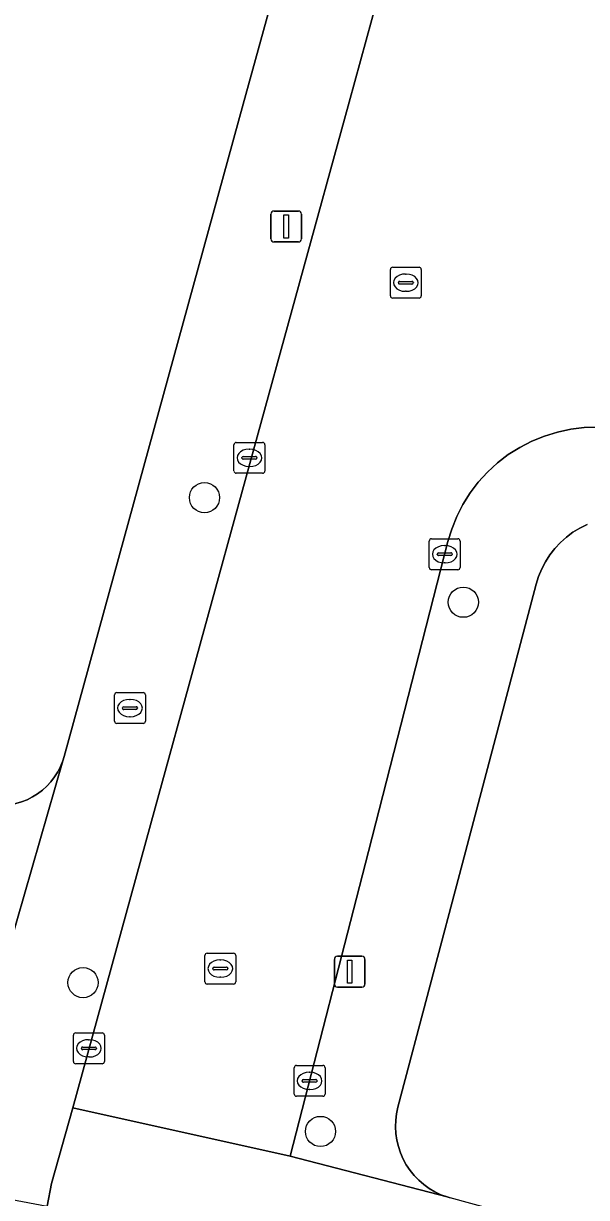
# Model space of a CAD drawing. Extents: x 162026 to 163502, y 387295 to 388169.
# Drawn here: x 162336.81 to 162355.04, y 387656.09 to 387694.1 of the extents above; entities that cross this region are included whole.
import ezdxf

# ---------------------------------------------------------------- set-up
doc = ezdxf.new("R2010")
doc.units = 0
for name, color, linetype in [('IMGEO_Boom', 7, 'Continuous'), ('IMGEO_Brandkraan', 7, 'Continuous'), ('IMGEO_Erf', 7, 'Continuous'), ('IMGEO_Kolk', 7, 'Continuous'), ('IMGEO_Lichtmast', 7, 'Continuous'), ('IMGEO_Rijbaan_lokaal_open', 7, 'Continuous'), ('IMGEO_Rioolput', 7, 'Continuous'), ('IMGEO_Voetpad_open', 7, 'Continuous')]:
    doc.layers.add(name, color=color, linetype=linetype)

msp = doc.modelspace()

# ---------------------------------------------------------------- linework, layer by layer
at = {"layer": 'IMGEO_Boom'}
for centre in [(162342.667, 387678.747), (162351.051, 387675.362), (162338.734, 387663.045), (162346.425, 387658.227)]:
    msp.add_circle(centre, 0.489, dxfattribs=at)
at = {"layer": 'IMGEO_Brandkraan'}
for p, q in [((162339.753, 387671.509), (162339.753, 387672.361)), ((162339.828, 387672.435), (162340.68, 387672.435)), ((162340.754, 387672.361), (162340.754, 387671.509)), ((162340.012, 387671.929), (162340.012, 387671.941)), ((162340.45, 387671.892), (162340.052, 387671.892)), ((162340.055, 387671.978), (162340.453, 387671.978)), ((162340.241, 387672.215), (162340.266, 387672.215)), ((162340.496, 387671.941), (162340.496, 387671.929)), ((162340.264, 387671.655), (162340.239, 387671.655)), ((162340.68, 387671.435), (162339.828, 387671.435))]:
    msp.add_line(p, q, dxfattribs=at)
for points in [[(162339.753, 387671.509), (162339.753, 387672.361)], [(162339.828, 387672.435), (162340.68, 387672.435)], [(162340.754, 387672.361), (162340.754, 387671.509)], [(162340.68, 387671.435), (162339.828, 387671.435)]]:
    msp.add_lwpolyline(points, dxfattribs=at)
for centre, radius, start, end in [((162339.83, 387672.359), 0.0765, 91.552, 178.448), ((162339.83, 387672.359), 0.0765, 91.552, 178.448), ((162340.678, 387672.359), 0.0765, 1.552, 88.448), ((162340.678, 387672.359), 0.0765, 1.552, 88.448), ((162340.052, 387671.938), 0.0403, 85.8775, 175.7526), ((162340.049, 387671.928), 0.0366, 178.938, 274.7102), ((162340.453, 387671.935), 0.043, 264.8664, 352.4533), ((162340.457, 387671.94), 0.0386, 1.7309, 96.639), ((162339.83, 387671.511), 0.0765, 181.552, 268.448), ((162339.83, 387671.511), 0.0765, 181.552, 268.448), ((162340.678, 387671.511), 0.0765, 271.552, 358.448), ((162340.678, 387671.511), 0.0765, 271.552, 358.448)]:
    msp.add_arc(centre, radius, start, end, dxfattribs=at)
for centre, major_axis, ratio, start_param, end_param in [((162340.24, 387671.935), (-0.387, 0.002), 0.722429, 4.712389, 7.853982), ((162340.265, 387671.935), (-0.39, 0.002), 0.717154, 1.570796, 4.712389)]:
    msp.add_ellipse(centre, major_axis=major_axis, ratio=ratio, start_param=start_param, end_param=end_param, dxfattribs=at)
at = {"layer": 'IMGEO_Erf'}
for points in [[(162343.92, 387691.488), (162344.975, 387695.331), (162335.089, 387698.045), (162334.744, 387695.009), (162334.049, 387695.088), (162328.42, 387695.727), (162328.765, 387698.763), (162325.248, 387699.104), (162324.859, 387695.645), (162321.772, 387695.993), (162317.305, 387696.495), (162317.694, 387699.953), (162314.623, 387700.311), (162314.234, 387696.852), (162308.933, 387697.449), (162304.447, 387697.953), (162304.836, 387701.411), (162302.807, 387701.675), (162302.456, 387698.579), (162295.841, 387699.329), (162296.192, 387702.425), (162290.361, 387703.086), (162287.37, 387676.564)], [(162290.16, 387673.845), (162335.789, 387668.787), (162335.983, 387668.774), (162336.177, 387668.779), (162336.37, 387668.801), (162336.56, 387668.84), (162336.746, 387668.895), (162336.926, 387668.968), (162337.099, 387669.056), (162337.264, 387669.159), (162337.418, 387669.276), (162337.562, 387669.407), (162337.693, 387669.55), (162337.811, 387669.704), (162337.915, 387669.868), (162338.003, 387670.041), (162338.076, 387670.221), (162338.123, 387670.37), (162343.92, 387691.488)], [(162355.06, 387677.88), (162354.825, 387677.763), (162354.601, 387677.625), (162354.39, 387677.468), (162354.194, 387677.293), (162354.015, 387677.101), (162353.854, 387676.893), (162353.711, 387676.672), (162353.589, 387676.44), (162353.489, 387676.197), (162353.41, 387675.946), (162351.023, 387666.915), (162348.933, 387659.012), (162348.887, 387658.802), (162348.861, 387658.588), (162348.853, 387658.373), (162348.865, 387658.158), (162348.896, 387657.946), (162348.946, 387657.736), (162349.014, 387657.532), (162349.1, 387657.335), (162349.204, 387657.146), (162349.324, 387656.968), (162349.459, 387656.801), (162349.609, 387656.646), (162349.772, 387656.506), (162349.947, 387656.381), (162350.132, 387656.271), (162350.327, 387656.179), (162350.529, 387656.105), (162350.623, 387656.077)]]:
    msp.add_lwpolyline(points, dxfattribs=at)
at = {"layer": 'IMGEO_Kolk'}
for p, q in [((162343.623, 387679.61), (162343.623, 387680.462)), ((162343.698, 387680.536), (162344.55, 387680.536)), ((162344.111, 387680.316), (162344.136, 387680.316)), ((162344.624, 387680.462), (162344.624, 387679.61)), ((162343.882, 387680.03), (162343.882, 387680.042)), ((162344.32, 387679.993), (162343.922, 387679.993)), ((162343.925, 387680.079), (162344.323, 387680.079)), ((162344.366, 387680.042), (162344.366, 387680.03)), ((162344.55, 387679.536), (162343.698, 387679.536)), ((162344.134, 387679.756), (162344.109, 387679.756)), ((162349.948, 387676.489), (162349.948, 387677.341)), ((162350.023, 387677.415), (162350.875, 387677.415)), ((162350.436, 387677.195), (162350.461, 387677.195)), ((162350.949, 387677.341), (162350.949, 387676.489)), ((162350.207, 387676.909), (162350.207, 387676.921)), ((162350.645, 387676.872), (162350.247, 387676.872)), ((162350.25, 387676.958), (162350.648, 387676.958)), ((162350.691, 387676.921), (162350.691, 387676.909)), ((162350.459, 387676.635), (162350.434, 387676.635)), ((162350.875, 387676.415), (162350.023, 387676.415)), ((162338.424, 387660.492), (162338.424, 387661.344)), ((162338.499, 387661.418), (162339.351, 387661.418)), ((162339.425, 387661.344), (162339.425, 387660.492)), ((162338.683, 387660.912), (162338.683, 387660.924)), ((162339.121, 387660.875), (162338.723, 387660.875)), ((162338.726, 387660.961), (162339.124, 387660.961)), ((162338.912, 387661.198), (162338.937, 387661.198)), ((162339.167, 387660.924), (162339.167, 387660.912)), ((162338.935, 387660.638), (162338.91, 387660.638)), ((162339.351, 387660.418), (162338.499, 387660.418)), ((162345.571, 387659.439), (162345.571, 387660.291)), ((162345.646, 387660.365), (162346.498, 387660.365)), ((162346.059, 387660.145), (162346.084, 387660.145)), ((162346.572, 387660.291), (162346.572, 387659.439)), ((162345.83, 387659.859), (162345.83, 387659.871)), ((162346.268, 387659.822), (162345.87, 387659.822)), ((162345.873, 387659.908), (162346.271, 387659.908)), ((162346.314, 387659.871), (162346.314, 387659.859)), ((162346.498, 387659.365), (162345.646, 387659.365)), ((162346.082, 387659.585), (162346.057, 387659.585))]:
    msp.add_line(p, q, dxfattribs=at)
for points in [[(162343.623, 387679.61), (162343.623, 387680.462)], [(162343.698, 387680.536), (162344.55, 387680.536)], [(162344.624, 387680.462), (162344.624, 387679.61)], [(162344.55, 387679.536), (162343.698, 387679.536)], [(162349.948, 387676.489), (162349.948, 387677.341)], [(162350.023, 387677.415), (162350.875, 387677.415)], [(162350.949, 387677.341), (162350.949, 387676.489)], [(162350.875, 387676.415), (162350.023, 387676.415)], [(162338.424, 387660.492), (162338.424, 387661.344)], [(162338.499, 387661.418), (162339.351, 387661.418)], [(162339.425, 387661.344), (162339.425, 387660.492)], [(162339.351, 387660.418), (162338.499, 387660.418)], [(162345.571, 387659.439), (162345.571, 387660.291)], [(162345.646, 387660.365), (162346.498, 387660.365)], [(162346.572, 387660.291), (162346.572, 387659.439)], [(162346.498, 387659.365), (162345.646, 387659.365)]]:
    msp.add_lwpolyline(points, dxfattribs=at)
for centre, radius, start, end in [((162343.7, 387680.46), 0.0765, 91.552, 178.448), ((162343.7, 387680.46), 0.0765, 91.552, 178.448), ((162344.548, 387680.46), 0.0765, 1.552, 88.448), ((162344.548, 387680.46), 0.0765, 1.552, 88.448), ((162343.922, 387680.039), 0.0403, 85.8775, 175.7526), ((162343.919, 387680.029), 0.0366, 178.938, 274.7102), ((162344.323, 387680.036), 0.043, 264.8664, 352.4533), ((162344.327, 387680.041), 0.0386, 1.7309, 96.639), ((162343.7, 387679.612), 0.0765, 181.552, 268.448), ((162343.7, 387679.612), 0.0765, 181.552, 268.448), ((162344.548, 387679.612), 0.0765, 271.552, 358.448), ((162344.548, 387679.612), 0.0765, 271.552, 358.448), ((162350.025, 387677.339), 0.0765, 91.552, 178.448), ((162350.025, 387677.339), 0.0765, 91.552, 178.448), ((162350.873, 387677.339), 0.0765, 1.552, 88.448), ((162350.873, 387677.339), 0.0765, 1.552, 88.448), ((162350.247, 387676.918), 0.0403, 85.8775, 175.7526), ((162350.244, 387676.908), 0.0366, 178.938, 274.7102), ((162350.648, 387676.915), 0.043, 264.8664, 352.4533), ((162350.652, 387676.92), 0.0386, 1.7309, 96.639), ((162350.025, 387676.491), 0.0765, 181.552, 268.448), ((162350.025, 387676.491), 0.0765, 181.552, 268.448), ((162350.873, 387676.491), 0.0765, 271.552, 358.448), ((162350.873, 387676.491), 0.0765, 271.552, 358.448), ((162338.501, 387661.342), 0.0765, 91.552, 178.448), ((162338.501, 387661.342), 0.0765, 91.552, 178.448), ((162339.349, 387661.342), 0.0765, 1.552, 88.448), ((162339.349, 387661.342), 0.0765, 1.552, 88.448), ((162338.723, 387660.921), 0.0403, 85.8775, 175.7526), ((162338.72, 387660.911), 0.0366, 178.938, 274.7102), ((162339.124, 387660.918), 0.043, 264.8664, 352.4533), ((162339.128, 387660.923), 0.0386, 1.7309, 96.639), ((162338.501, 387660.494), 0.0765, 181.552, 268.448), ((162338.501, 387660.494), 0.0765, 181.552, 268.448), ((162339.349, 387660.494), 0.0765, 271.552, 358.448), ((162339.349, 387660.494), 0.0765, 271.552, 358.448), ((162345.648, 387660.289), 0.0765, 91.552, 178.448), ((162345.648, 387660.289), 0.0765, 91.552, 178.448), ((162346.496, 387660.289), 0.0765, 1.552, 88.448), ((162346.496, 387660.289), 0.0765, 1.552, 88.448), ((162345.87, 387659.868), 0.0403, 85.8775, 175.7526), ((162345.867, 387659.858), 0.0366, 178.938, 274.7102), ((162346.271, 387659.865), 0.043, 264.8664, 352.4533), ((162346.275, 387659.87), 0.0386, 1.7309, 96.639), ((162345.648, 387659.441), 0.0765, 181.552, 268.448), ((162345.648, 387659.441), 0.0765, 181.552, 268.448), ((162346.496, 387659.441), 0.0765, 271.552, 358.448), ((162346.496, 387659.441), 0.0765, 271.552, 358.448)]:
    msp.add_arc(centre, radius, start, end, dxfattribs=at)
for centre, major_axis, ratio, start_param, end_param in [((162344.11, 387680.036), (-0.387, 0.002), 0.722429, 4.712389, 7.853982), ((162344.135, 387680.036), (-0.39, 0.002), 0.717154, 1.570796, 4.712389), ((162350.435, 387676.915), (-0.387, 0.002), 0.722429, 4.712389, 7.853982), ((162350.46, 387676.915), (-0.39, 0.002), 0.717154, 1.570796, 4.712389), ((162338.911, 387660.918), (-0.387, 0.002), 0.722429, 4.712389, 7.853982), ((162338.936, 387660.918), (-0.39, 0.002), 0.717154, 1.570796, 4.712389), ((162346.058, 387659.865), (-0.387, 0.002), 0.722429, 4.712389, 7.853982), ((162346.083, 387659.865), (-0.39, 0.002), 0.717154, 1.570796, 4.712389)]:
    msp.add_ellipse(centre, major_axis=major_axis, ratio=ratio, start_param=start_param, end_param=end_param, dxfattribs=at)
at = {"layer": 'IMGEO_Lichtmast'}
for p, q in [((162344.822, 387687.125), (162344.822, 387687.925)), ((162344.822, 387687.925), (162344.822, 387687.125)), ((162344.922, 387688.025), (162345.712, 387688.025)), ((162345.712, 387688.025), (162344.922, 387688.025)), ((162345.812, 387687.925), (162345.812, 387687.125)), ((162345.812, 387687.125), (162345.812, 387687.925)), ((162345.712, 387687.025), (162344.922, 387687.025)), ((162344.922, 387687.025), (162345.712, 387687.025)), ((162346.975, 387663.898), (162347.765, 387663.898)), ((162347.765, 387663.898), (162346.975, 387663.898)), ((162346.875, 387662.998), (162346.875, 387663.798)), ((162346.875, 387663.798), (162346.875, 387662.998)), ((162347.865, 387663.798), (162347.865, 387662.998)), ((162347.865, 387662.998), (162347.865, 387663.798)), ((162347.765, 387662.898), (162346.975, 387662.898)), ((162346.975, 387662.898), (162347.765, 387662.898))]:
    msp.add_line(p, q, dxfattribs=at)
for points in [[(162345.242, 387687.9), (162345.392, 387687.9), (162345.392, 387687.15), (162345.242, 387687.15), (162345.242, 387687.9)], [(162347.295, 387663.773), (162347.445, 387663.773), (162347.445, 387663.023), (162347.295, 387663.023), (162347.295, 387663.773)]]:
    msp.add_lwpolyline(points, dxfattribs=at)
for centre, start, end in [((162344.922, 387687.925), 90, 180), ((162344.922, 387687.925), 90, 180), ((162345.712, 387687.925), 0, 90), ((162345.712, 387687.925), 360, 90), ((162344.922, 387687.125), 180, 270), ((162344.922, 387687.125), 180, 270), ((162345.712, 387687.125), 270, 0), ((162345.712, 387687.125), 270, 0), ((162346.975, 387663.798), 90, 180), ((162346.975, 387663.798), 90, 180), ((162347.765, 387663.798), 0, 90), ((162347.765, 387663.798), 360, 90), ((162346.975, 387662.998), 180, 270), ((162346.975, 387662.998), 180, 270), ((162347.765, 387662.998), 270, 0), ((162347.765, 387662.998), 270, 0)]:
    msp.add_arc(centre, 0.1, start, end, dxfattribs=at)
at = {"layer": 'IMGEO_Rijbaan_lokaal_open'}
msp.add_lwpolyline([(162359.865, 387737.092), (162348.086, 387694.231), (162347.351, 387691.554), (162340.921, 387668.156), (162338.402, 387658.991), (162345.444, 387657.423), (162347.977, 387667.289), (162350.554, 387677.328), (162350.674, 387677.724), (162350.837, 387678.132), (162351.036, 387678.525), (162351.269, 387678.898), (162351.535, 387679.249), (162351.831, 387679.574), (162352.155, 387679.872), (162352.505, 387680.14), (162352.877, 387680.376), (162353.268, 387680.577), (162353.676, 387680.743), (162354.097, 387680.871), (162354.528, 387680.961), (162354.965, 387681.013), (162355.405, 387681.025)], dxfattribs=at)
at = {"layer": 'IMGEO_Rioolput'}
for p, q in [((162348.689, 387685.281), (162348.689, 387686.133)), ((162348.764, 387686.207), (162349.616, 387686.207)), ((162349.177, 387685.987), (162349.202, 387685.987)), ((162349.69, 387686.133), (162349.69, 387685.281)), ((162348.948, 387685.701), (162348.948, 387685.713)), ((162349.386, 387685.664), (162348.988, 387685.664)), ((162348.991, 387685.75), (162349.389, 387685.75)), ((162349.432, 387685.713), (162349.432, 387685.701)), ((162349.616, 387685.207), (162348.764, 387685.207)), ((162349.2, 387685.427), (162349.175, 387685.427)), ((162342.681, 387663.073), (162342.681, 387663.925)), ((162342.756, 387663.999), (162343.608, 387663.999)), ((162343.682, 387663.925), (162343.682, 387663.073)), ((162342.94, 387663.493), (162342.94, 387663.505)), ((162342.983, 387663.542), (162343.381, 387663.542)), ((162343.169, 387663.779), (162343.194, 387663.779)), ((162343.424, 387663.505), (162343.424, 387663.493)), ((162343.378, 387663.456), (162342.98, 387663.456)), ((162343.192, 387663.219), (162343.167, 387663.219)), ((162343.608, 387662.999), (162342.756, 387662.999))]:
    msp.add_line(p, q, dxfattribs=at)
for points in [[(162348.689, 387685.281), (162348.689, 387686.133)], [(162348.764, 387686.207), (162349.616, 387686.207)], [(162349.69, 387686.133), (162349.69, 387685.281)], [(162349.616, 387685.207), (162348.764, 387685.207)], [(162342.681, 387663.073), (162342.681, 387663.925)], [(162342.756, 387663.999), (162343.608, 387663.999)], [(162343.682, 387663.925), (162343.682, 387663.073)], [(162343.608, 387662.999), (162342.756, 387662.999)]]:
    msp.add_lwpolyline(points, dxfattribs=at)
for centre, radius, start, end in [((162348.766, 387686.131), 0.0765, 91.552, 178.448), ((162348.766, 387686.131), 0.0765, 91.552, 178.448), ((162349.614, 387686.131), 0.0765, 1.552, 88.448), ((162349.614, 387686.131), 0.0765, 1.552, 88.448), ((162348.988, 387685.71), 0.0403, 85.8775, 175.7526), ((162348.985, 387685.7), 0.0366, 178.938, 274.7102), ((162349.389, 387685.707), 0.043, 264.8664, 352.4533), ((162349.393, 387685.712), 0.0386, 1.7309, 96.639), ((162348.766, 387685.283), 0.0765, 181.552, 268.448), ((162348.766, 387685.283), 0.0765, 181.552, 268.448), ((162349.614, 387685.283), 0.0765, 271.552, 358.448), ((162349.614, 387685.283), 0.0765, 271.552, 358.448), ((162342.758, 387663.923), 0.0765, 91.552, 178.448), ((162342.758, 387663.923), 0.0765, 91.552, 178.448), ((162343.606, 387663.923), 0.0765, 1.552, 88.448), ((162343.606, 387663.923), 0.0765, 1.552, 88.448), ((162342.98, 387663.502), 0.0403, 85.8775, 175.7526), ((162343.385, 387663.504), 0.0386, 1.7309, 96.639), ((162342.977, 387663.492), 0.0366, 178.938, 274.7102), ((162343.381, 387663.499), 0.043, 264.8664, 352.4533), ((162342.758, 387663.075), 0.0765, 181.552, 268.448), ((162342.758, 387663.075), 0.0765, 181.552, 268.448), ((162343.606, 387663.075), 0.0765, 271.552, 358.448), ((162343.606, 387663.075), 0.0765, 271.552, 358.448)]:
    msp.add_arc(centre, radius, start, end, dxfattribs=at)
for centre, major_axis, ratio, start_param, end_param in [((162349.176, 387685.707), (-0.387, 0.002), 0.722429, 4.712389, 7.853982), ((162349.201, 387685.707), (-0.39, 0.002), 0.717154, 1.570796, 4.712389), ((162343.168, 387663.499), (-0.387, 0.002), 0.722429, 4.712389, 7.853982), ((162343.193, 387663.499), (-0.39, 0.002), 0.717154, 1.570796, 4.712389)]:
    msp.add_ellipse(centre, major_axis=major_axis, ratio=ratio, start_param=start_param, end_param=end_param, dxfattribs=at)
at = {"layer": 'IMGEO_Voetpad_open'}
for points in [[(162362.043, 387741.083), (162358.624, 387745.054), (162358.126, 387743.239), (162345.447, 387697.053), (162344.975, 387695.331), (162343.92, 387691.488), (162338.123, 387670.37), (162338.076, 387670.221), (162336.344, 387664.18), (162334.743, 387658.489), (162334.232, 387656.399), (162335.05, 387656.263), (162336.37, 387656.035), (162337.569, 387655.811), (162337.715, 387656.543), (162338.402, 387658.991), (162340.921, 387668.156), (162347.351, 387691.554), (162348.086, 387694.231), (162359.865, 387737.092)], [(162355.405, 387681.025), (162354.965, 387681.013), (162354.528, 387680.961), (162354.097, 387680.871), (162353.676, 387680.743), (162353.268, 387680.577), (162352.877, 387680.376), (162352.505, 387680.14), (162352.155, 387679.872), (162351.831, 387679.574), (162351.535, 387679.249), (162351.269, 387678.898), (162351.036, 387678.525), (162350.837, 387678.132), (162350.674, 387677.724), (162350.554, 387677.328), (162347.977, 387667.289), (162345.444, 387657.423), (162350.529, 387656.105), (162350.327, 387656.179), (162350.132, 387656.271), (162349.947, 387656.381), (162349.772, 387656.506), (162349.609, 387656.646), (162349.459, 387656.801), (162349.324, 387656.968), (162349.204, 387657.146), (162349.1, 387657.335), (162349.014, 387657.532), (162348.946, 387657.736), (162348.896, 387657.946), (162348.865, 387658.158), (162348.853, 387658.373), (162348.861, 387658.588), (162348.887, 387658.802), (162348.933, 387659.012), (162351.023, 387666.915)], [(162351.023, 387666.915), (162353.41, 387675.946), (162353.489, 387676.197), (162353.589, 387676.44), (162353.711, 387676.672), (162353.854, 387676.893), (162354.015, 387677.101), (162354.194, 387677.293), (162354.39, 387677.468), (162354.601, 387677.625), (162354.825, 387677.763), (162355.06, 387677.88)], [(162336.344, 387664.18), (162338.076, 387670.221), (162338.003, 387670.041), (162337.915, 387669.868), (162337.811, 387669.704), (162337.693, 387669.55), (162337.562, 387669.407), (162337.418, 387669.276), (162337.264, 387669.159), (162337.099, 387669.056), (162336.926, 387668.968), (162336.746, 387668.895), (162336.56, 387668.84), (162336.37, 387668.801), (162336.177, 387668.779), (162335.983, 387668.774), (162335.789, 387668.787), (162290.16, 387673.845)], [(162361.378, 387653.131), (162350.623, 387656.077), (162350.529, 387656.105), (162345.444, 387657.423), (162338.402, 387658.991), (162337.715, 387656.543), (162337.569, 387655.811), (162338.998, 387655.522), (162340.308, 387655.242), (162344.508, 387654.154), (162355.417, 387651.306)]]:
    msp.add_lwpolyline(points, dxfattribs=at)

doc.saveas('drawing.dxf')
